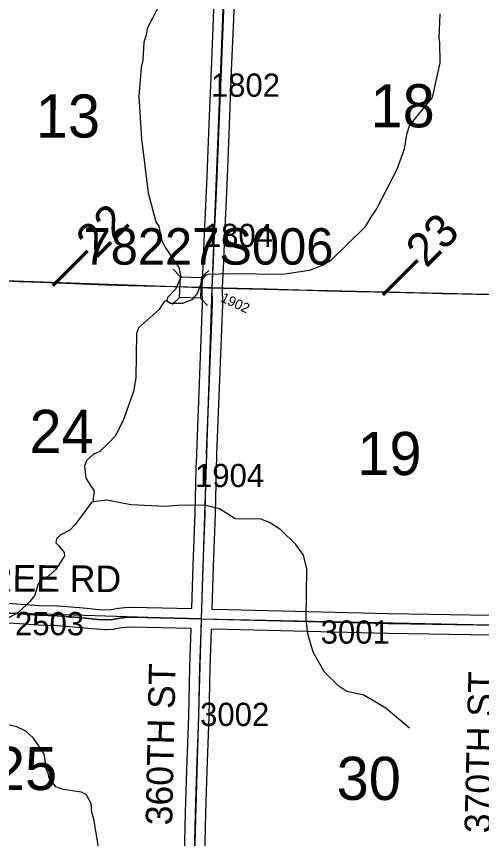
# Model space of a CAD drawing. Extents: x -132.8 to -73.3, y -60 to -26.
# Drawn here: x -104.569 to -103.169, y -49.483 to -47.005 of the extents above; entities that cross this region are included whole.
import ezdxf

# ---------------------------------------------------------------- set-up
doc = ezdxf.new("R2010")
doc.units = 0
for name, color, linetype in [('tdCoHydroRiver', 7, 'Continuous'), ('tdCoPrimary', 7, 'Continuous'), ('tdCoPriNonDiv', 7, 'Continuous'), ('tdCoPriNonDivCL', 7, 'Continuous'), ('tdCoSecRdNmbr', 7, 'Continuous'), ('tdCoSecRdTxt', 7, 'Continuous'), ('tdCoSecRteBand', 7, 'Continuous'), ('tdCoSecRteCL', 7, 'Continuous'), ('tdCoSectLine', 7, 'Continuous'), ('tdCoSectLinePart', 7, 'Continuous'), ('tdCoSectNmbr', 7, 'Continuous'), ('tdCoStrucPriMaintName', 7, 'Continuous'), ('tdCoStrucSec', 7, 'Continuous'), ('tdCoSurfEarth', 7, 'Continuous'), ('tdCoSurfGravel', 7, 'Continuous'), ('tdCoTwpBndryShd', 7, 'Continuous'), ('tdStHwyPriRefPost1', 7, 'Continuous')]:
    doc.layers.add(name, color=color, linetype=linetype)

msp = doc.modelspace()

# ---------------------------------------------------------------- linework, layer by layer
at = {"layer": 'tdCoHydroRiver'}
for points in [[(-104.0444, -46.7597), (-104.0582, -46.7727), (-104.1072, -46.9088), (-104.1751, -47.0412), (-104.1787, -47.0616), (-104.1855, -47.082), (-104.1884, -47.1371), (-104.1936, -47.1591), (-104.2004, -47.2457), (-104.1924, -47.3737), (-104.1727, -47.5366), (-104.1495, -47.624), (-104.1403, -47.6368), (-104.1375, -47.6526), (-104.1331, -47.6654), (-104.1318, -47.678), (-104.1198, -47.702), (-104.0802, -47.7613), (-104.0745, -47.7898), (-104.0896, -47.8257), (-104.1139, -47.852), (-104.1157, -47.863)], [(-103.2945, -46.9968), (-103.2977, -47.0709), (-103.2948, -47.082), (-103.2947, -47.1451), (-103.3175, -47.2487), (-103.3857, -47.3323), (-103.3942, -47.3605), (-103.4015, -47.4045), (-103.4234, -47.4656), (-103.4844, -47.5825), (-103.4974, -47.6027), (-103.4991, -47.6043), (-103.5204, -47.6401), (-103.622, -47.7403), (-103.646, -47.754), (-103.6874, -47.7704), (-103.7666, -47.7828), (-103.9244, -47.7808), (-103.9923, -47.7824), (-104.0018, -47.787), (-104.01, -47.7978), (-104.0235, -47.8385), (-104.0413, -47.8586), (-104.0693, -47.8697)], [(-104.1157, -47.863), (-104.1236, -47.8628), (-104.14, -47.8892), (-104.2013, -47.943), (-104.208, -47.9601), (-104.2096, -48.0942), (-104.2169, -48.135), (-104.2474, -48.2227), (-104.2722, -48.2694), (-104.2916, -48.291), (-104.3175, -48.3156), (-104.3382, -48.3246), (-104.3576, -48.3431), (-104.3643, -48.3603), (-104.3604, -48.3966), (-104.3345, -48.4351), (-104.3382, -48.4571), (-104.3385, -48.4681)], [(-104.0693, -47.8697), (-104.1048, -47.8695), (-104.1157, -47.863)], [(-104.0833, -48.4783), (-104.121, -48.4813), (-104.225, -48.4772), (-104.2973, -48.4628), (-104.3385, -48.4681)], [(-104.3385, -48.4681), (-104.3432, -48.4696), (-104.3922, -48.5363), (-104.4084, -48.5532), (-104.4371, -48.5683), (-104.4484, -48.5791), (-104.4503, -48.5917), (-104.4426, -48.5997), (-104.4257, -48.6207), (-104.4244, -48.6302), (-104.4506, -48.6721), (-104.4716, -48.6906), (-104.4924, -48.7027), (-104.5038, -48.715), (-104.514, -48.7495), (-104.5287, -48.7681), (-104.561, -48.7988), (-104.6154, -48.8307), (-104.6429, -48.8568), (-104.689, -48.9378), (-104.7087, -48.9688), (-104.7393, -48.9965)], [(-103.3853, -49.1496), (-103.4565, -49.0897), (-103.5235, -49.0503), (-103.5738, -49.0397), (-103.5987, -49.0234), (-103.6419, -48.9814), (-103.6753, -48.9207), (-103.6914, -48.8651), (-103.6968, -48.8224), (-103.6949, -48.6694), (-103.705, -48.6282), (-103.728, -48.5961), (-103.7728, -48.5525), (-103.807, -48.5296), (-103.8336, -48.5196), (-103.9109, -48.5194), (-103.9576, -48.4884), (-104.0031, -48.4779), (-104.0833, -48.4783)], [(-104.3139, -49.5573), (-104.336, -49.4227), (-104.3418, -49.4036), (-104.3443, -49.3767), (-104.3595, -49.3495), (-104.3735, -49.3429), (-104.4286, -49.3352), (-104.4505, -49.3268), (-104.4703, -49.2995), (-104.4731, -49.2853), (-104.4792, -49.2725), (-104.4804, -49.2583), (-104.486, -49.2282), (-104.4951, -49.2122), (-104.518, -49.1801), (-104.5412, -49.159), (-104.5677, -49.1457), (-104.6163, -49.1351), (-104.6364, -49.1173), (-104.6417, -49.073), (-104.6507, -49.0554), (-104.7132, -49.0271), (-104.7393, -48.9965)]]:
    msp.add_lwpolyline(points, dxfattribs=at)
at = {"layer": 'tdCoPrimary'}
msp.add_lwpolyline([(-104.6358, -47.7997), (-104.5601, -47.8034), (-104.4928, -47.8058), (-104.3944, -47.81), (-104.2992, -47.814), (-104.2302, -47.8157), (-104.0901, -47.8189), (-103.9919, -47.8224), (-103.9795, -47.8226), (-103.9034, -47.8241), (-103.8151, -47.8261), (-103.6859, -47.8295), (-103.6351, -47.832), (-103.5922, -47.8327), (-103.5392, -47.8335), (-103.4662, -47.8352), (-103.3759, -47.8372), (-103.2862, -47.8394), (-103.2085, -47.8411), (-103.098, -47.8433)], dxfattribs=at)
msp.add_lwpolyline([(-104.6358, -47.7997), (-104.5601, -47.8034), (-104.4928, -47.8058), (-104.3944, -47.81), (-104.2992, -47.814), (-104.2302, -47.8157), (-104.0901, -47.8189), (-103.9919, -47.8224), (-103.9795, -47.8226), (-103.9034, -47.8241), (-103.8151, -47.8261), (-103.6859, -47.8295), (-103.6351, -47.832), (-103.5922, -47.8327), (-103.5392, -47.8335), (-103.4662, -47.8352), (-103.3759, -47.8372), (-103.2862, -47.8394), (-103.2085, -47.8411), (-103.098, -47.8433)], dxfattribs=at)
msp.add_lwpolyline([(-104.6358, -47.7997), (-104.5601, -47.8034), (-104.4928, -47.8058), (-104.3944, -47.81), (-104.2992, -47.814), (-104.2302, -47.8157), (-104.0901, -47.8189), (-103.9919, -47.8224), (-103.9795, -47.8226), (-103.9034, -47.8241), (-103.8151, -47.8261), (-103.6859, -47.8295), (-103.6351, -47.832), (-103.5922, -47.8327), (-103.5392, -47.8335), (-103.4662, -47.8352), (-103.3759, -47.8372), (-103.2862, -47.8394), (-103.2085, -47.8411), (-103.098, -47.8433)], dxfattribs=at)
at = {"layer": 'tdCoPriNonDiv'}
msp.add_lwpolyline([(-106.3565, -47.7587), (-105.9886, -47.7676), (-105.708, -47.7738), (-105.2998, -47.7802), (-105.1223, -47.7832), (-104.8362, -47.792), (-104.6362, -47.7997), (-104.2996, -47.814), (-104.0905, -47.8189), (-103.6863, -47.8295), (-103.5926, -47.8327), (-103.0984, -47.8433)], dxfattribs=at)
at = {"layer": 'tdCoPriNonDivCL'}
msp.add_lwpolyline([(-104.6362, -47.7997), (-104.5605, -47.8034), (-104.4932, -47.8058), (-104.3948, -47.81), (-104.2996, -47.814), (-104.2306, -47.8157), (-104.0905, -47.8189), (-103.9923, -47.8224), (-103.9799, -47.8226), (-103.9038, -47.8241), (-103.8155, -47.8261), (-103.6863, -47.8295), (-103.6355, -47.832), (-103.5926, -47.8327), (-103.5396, -47.8335), (-103.4666, -47.8352), (-103.3763, -47.8372), (-103.2865, -47.8394), (-103.2089, -47.8411), (-103.0984, -47.8433)], dxfattribs=at)
msp.add_lwpolyline([(-104.6362, -47.7997), (-104.5605, -47.8034), (-104.4932, -47.8058), (-104.3948, -47.81), (-104.2996, -47.814), (-104.2306, -47.8157), (-104.0905, -47.8189), (-103.9923, -47.8224), (-103.9799, -47.8226), (-103.9038, -47.8241), (-103.8155, -47.8261), (-103.6863, -47.8295), (-103.6355, -47.832), (-103.5926, -47.8327), (-103.5396, -47.8335), (-103.4666, -47.8352), (-103.3763, -47.8372), (-103.2865, -47.8394), (-103.2089, -47.8411), (-103.0984, -47.8433)], dxfattribs=at)
at = {"layer": 'tdCoSecRteBand'}
for points in [[(-104.6078, -48.7721), (-104.5558, -48.7758), (-104.5005, -48.7797), (-104.4454, -48.7811), (-104.4446, -48.7811), (-104.4438, -48.7812), (-104.3794, -48.7864), (-104.3792, -48.7864), (-104.379, -48.7864), (-104.3481, -48.7894), (-104.3481, -48.7894), (-104.348, -48.7894), (-104.3215, -48.7921), (-104.2995, -48.7934), (-104.2835, -48.7926), (-104.2621, -48.7885), (-104.261, -48.7883), (-104.2599, -48.7882), (-104.2443, -48.7865), (-104.2434, -48.7864), (-104.2424, -48.7863), (-104.2215, -48.7853), (-104.2205, -48.7853), (-104.2195, -48.7853), (-104.1761, -48.786), (-104.176, -48.786), (-104.1759, -48.7861), (-104.0408, -48.7896), (-104.0368, -48.6594), (-104.0368, -48.6593), (-104.0368, -48.6591), (-104.0304, -48.5025), (-104.0275, -48.3652), (-104.0275, -48.3651), (-104.0275, -48.3649), (-104.0263, -48.3287), (-104.0263, -48.3238), (-104.0264, -48.323), (-104.0263, -48.3221), (-104.009, -47.8715), (-104.0095, -47.8229), (-104.0096, -47.822), (-104.0095, -47.821), (-104.0053, -47.7397), (-104.0026, -47.6585), (-104.0026, -47.6583), (-104.0026, -47.6582), (-103.9998, -47.596), (-103.9949, -47.4871), (-103.9888, -47.3296), (-103.9888, -47.3296), (-103.9888, -47.3296), (-103.9821, -47.1648), (-103.9821, -47.1648), (-103.9821, -47.1648), (-103.9757, -47.0115), (-103.9708, -46.8655)], [(-103.9108, -46.8674), (-103.9158, -47.0137), (-103.9158, -47.0138), (-103.9158, -47.0139), (-103.9222, -47.1673), (-103.9288, -47.332), (-103.935, -47.4895), (-103.935, -47.4896), (-103.935, -47.4897), (-103.9399, -47.5987), (-103.9426, -47.6607), (-103.9453, -47.742), (-103.9453, -47.7422), (-103.9453, -47.7425), (-103.9495, -47.8232), (-103.949, -47.8716), (-103.949, -47.8718), (-103.949, -47.8719), (-103.949, -47.8725), (-103.949, -47.8731), (-103.9663, -48.3236), (-103.9662, -48.3283), (-103.9662, -48.3291), (-103.9663, -48.3299), (-103.9675, -48.3667), (-103.9704, -48.5041), (-103.9705, -48.5044), (-103.9705, -48.5047), (-103.9769, -48.6614), (-103.9808, -48.7912), (-103.933, -48.7925), (-103.4491, -48.8043), (-103.0785, -48.8101)], [(-104.0647, -49.6058), (-104.061, -49.4505), (-104.061, -49.4504), (-104.061, -49.4503), (-104.0596, -49.4045), (-104.0556, -49.2754), (-104.0556, -49.2754), (-104.0556, -49.2753), (-104.0502, -49.1137), (-104.047, -48.9665), (-104.0469, -48.9662), (-104.0469, -48.966), (-104.0427, -48.8496), (-104.1773, -48.846), (-104.2196, -48.8453), (-104.2387, -48.8462), (-104.2521, -48.8477), (-104.2744, -48.8519), (-104.2764, -48.8523), (-104.2785, -48.8524), (-104.2982, -48.8534), (-104.2999, -48.8535), (-104.3015, -48.8534), (-104.3257, -48.8519), (-104.3263, -48.8519), (-104.3269, -48.8518), (-104.3539, -48.8491), (-104.3845, -48.8462), (-104.4478, -48.8411), (-104.5027, -48.8396), (-104.5034, -48.8396), (-104.504, -48.8396), (-104.56, -48.8356), (-104.56, -48.8356), (-104.56, -48.8356), (-104.6116, -48.8319)], [(-103.0802, -48.8701), (-103.4501, -48.8643), (-103.4503, -48.8643), (-103.4504, -48.8643), (-103.9345, -48.8524), (-103.9345, -48.8524), (-103.9345, -48.8524), (-103.9825, -48.8512), (-103.9826, -48.8512), (-103.9826, -48.8513), (-103.9828, -48.8513), (-103.987, -48.968), (-103.9902, -49.1152), (-103.9902, -49.1154), (-103.9902, -49.1156), (-103.9956, -49.2773), (-103.9996, -49.4063), (-104.001, -49.452), (-104.0047, -49.6073)]]:
    msp.add_lwpolyline(points, dxfattribs=at)
at = {"layer": 'tdCoSecRteCL'}
for points in [[(-104.0117, -48.8204), (-104.0068, -48.6603), (-104.0004, -48.5035), (-103.9975, -48.3659), (-103.9962, -48.3289), (-103.9963, -48.3233), (-103.979, -47.8719), (-103.979, -47.8719), (-103.9795, -47.8226), (-103.9753, -47.741), (-103.9726, -47.6595), (-103.9698, -47.5973), (-103.965, -47.4884), (-103.9588, -47.3308), (-103.9521, -47.166), (-103.9457, -47.0127), (-103.9408, -46.8664), (-103.9398, -46.8308)], [(-104.0117, -48.8204), (-104.1767, -48.816), (-104.2201, -48.8153), (-104.241, -48.8163), (-104.2566, -48.818), (-104.28, -48.8225), (-104.2997, -48.8234), (-104.3239, -48.822), (-104.351, -48.8192), (-104.3818, -48.8163), (-104.4462, -48.8111), (-104.5019, -48.8096), (-104.5579, -48.8057), (-104.6099, -48.802)], [(-104.04, -49.8162), (-104.0384, -49.7624), (-104.0347, -49.6066), (-104.031, -49.4512), (-104.0296, -49.4054), (-104.0256, -49.2763), (-104.0202, -49.1146), (-104.017, -48.9671), (-104.012, -48.8305), (-104.0117, -48.8204)], [(-104.0117, -48.8204), (-103.9337, -48.8225), (-103.4497, -48.8343), (-103.0494, -48.8405)]]:
    msp.add_lwpolyline(points, dxfattribs=at)
at = {"layer": 'tdCoSectLine'}
for points in [[(-103.9799, -47.8226), (-103.9402, -46.8308)], [(-104.9746, -47.7874), (-103.9799, -47.8226)], [(-104.0121, -48.8204), (-103.9799, -47.8226)], [(-103.9799, -47.8226), (-103.0267, -47.8452)], [(-105.0078, -48.7888), (-104.0121, -48.8204)], [(-104.0404, -49.8162), (-104.0121, -48.8204)], [(-104.0121, -48.8204), (-103.0498, -48.8405)]]:
    msp.add_lwpolyline(points, dxfattribs=at)
at = {"layer": 'tdCoSectLinePart'}
for points in [[(-104.9461, -47.7884), (-104.0099, -47.8215)], [(-103.9499, -47.8233), (-103.0567, -47.8445)]]:
    msp.add_lwpolyline(points, dxfattribs=at)
at = {"layer": 'tdCoStrucSec'}
for points in [[(-104.0967, -47.7664), (-104.0754, -47.7893), (-104.0129, -47.7915)], [(-103.99, -47.7701), (-104.0129, -47.7915), (-104.0151, -47.854)], [(-104.1005, -47.8731), (-104.0776, -47.8518), (-104.0754, -47.7893)], [(-103.9942, -47.8764), (-104.0151, -47.854), (-104.0776, -47.8518)]]:
    msp.add_lwpolyline(points, dxfattribs=at)
at = {"layer": 'tdCoSurfEarth'}
for points in [[(-103.9698, -47.5973), (-103.965, -47.4884), (-103.9588, -47.3308), (-103.9521, -47.166), (-103.9457, -47.0127), (-103.9408, -46.8664), (-103.9398, -46.8308)], [(-104.0296, -49.4054), (-104.0256, -49.2763), (-104.0202, -49.1146), (-104.017, -48.9671), (-104.012, -48.8305), (-104.0117, -48.8204), (-104.0068, -48.6603), (-104.0004, -48.5035), (-103.9975, -48.3659), (-103.9962, -48.3289), (-103.9963, -48.3233), (-103.979, -47.8719), (-103.979, -47.8719)]]:
    msp.add_lwpolyline(points, dxfattribs=at)
at = {"layer": 'tdCoSurfGravel'}
msp.add_line((-103.979, -47.8719), (-103.9795, -47.8226), dxfattribs=at)
for points in [[(-103.9795, -47.8226), (-103.9753, -47.741), (-103.9726, -47.6595), (-103.9698, -47.5973)], [(-104.6099, -48.802), (-104.5579, -48.8057), (-104.5019, -48.8096), (-104.4462, -48.8111), (-104.3818, -48.8163), (-104.351, -48.8192), (-104.3239, -48.822), (-104.2997, -48.8234), (-104.28, -48.8225), (-104.2566, -48.818), (-104.241, -48.8163), (-104.2201, -48.8153), (-104.1767, -48.816), (-104.0117, -48.8204), (-103.9337, -48.8225), (-103.4497, -48.8343), (-103.0494, -48.8405)], [(-104.04, -49.8162), (-104.0384, -49.7624), (-104.0347, -49.6066), (-104.031, -49.4512), (-104.0296, -49.4054)]]:
    msp.add_lwpolyline(points, dxfattribs=at)
at = {"layer": 'tdCoTwpBndryShd'}
for points in [[(-104.2127, -56.7258), (-104.1847, -55.7261), (-104.1586, -54.7283), (-104.1372, -53.7315), (-104.1108, -52.7294), (-104.0911, -51.7284), (-104.0667, -50.813), (-104.0404, -49.8162), (-104.0121, -48.8204), (-103.9799, -47.8226), (-103.9402, -46.8308), (-103.9148, -45.8339), (-103.898, -44.8474), (-103.8674, -43.8493), (-103.8376, -42.8493), (-103.8104, -41.8535), (-103.7839, -40.8545), (-103.7596, -39.8587), (-103.7331, -38.8774), (-103.7022, -37.8785)], [(-104.0121, -48.8204), (-103.0498, -48.8405), (-102.0534, -48.8686), (-101.0598, -48.8874), (-100.056, -48.9152), (-99.0572, -48.9401), (-98.0579, -48.9651)]]:
    msp.add_lwpolyline(points, dxfattribs=at)

# ---------------------------------------------------------------- texts
at = {"layer": 'tdCoSecRdNmbr'}
for s, height, rotation, p in [('1802', 0.07, 359.9217, (-103.9837, -47.2466)), ('1804', 0.07, 359.9217, (-104.0048, -47.6996)), ('1902', 0.03, 334.9217, (-103.9566, -47.8627)), ('1904', 0.07, 359.9216, (-104.0315, -48.4232)), ('2503', 0.07, 359.9211, (-104.5735, -48.8697)), ('3001', 0.07, 359.9219, (-103.6531, -48.895)), ('3002', 0.07, 359.9216, (-104.0161, -49.1432))]:
    msp.add_text(s, height=height, rotation=rotation, dxfattribs=at).set_placement(p)
at = {"layer": 'tdCoSecRdTxt'}
for s, rotation, p in [('ELMTREE RD', 359.6119, (-104.9435, -48.7355)), ('360TH ST', 88.807, (-104.1001, -49.4432)), ('370TH ST', 88.5392, (-103.1404, -49.4672))]:
    msp.add_text(s, height=0.08, rotation=rotation, dxfattribs=at).set_placement(p)
at = {"layer": 'tdCoSectNmbr'}
for s, rotation, p in [('18', 359.9219, (-103.503, -47.3389)), ('13', 359.9212, (-104.5106, -47.3697)), ('24', 359.9212, (-104.5299, -48.3202)), ('19', 359.9219, (-103.5427, -48.3868)), ('25', 359.9211, (-104.6398, -49.3362)), ('30', 359.9218, (-103.605, -49.366))]:
    msp.add_text(s, height=0.13, rotation=rotation, dxfattribs=at).set_placement(p)
at = {"layer": 'tdCoStrucPriMaintName'}
msp.add_text('78227S006', height=0.11, dxfattribs=at).set_placement((-104.3672, -47.7529))
msp.add_text('78227S006', height=0.11, dxfattribs=at).set_placement((-104.3672, -47.7529))
msp.add_text('78227S006', height=0.11, dxfattribs=at).set_placement((-104.3672, -47.7529))
at = {"layer": 'tdStHwyPriRefPost1'}
for s, p in [('‒‒22', (-104.4334, -47.8422)), ('‒‒23', (-103.44, -47.8703))]:
    msp.add_text(s, height=0.1, rotation=45, dxfattribs=at).set_placement(p)

doc.saveas('drawing.dxf')
